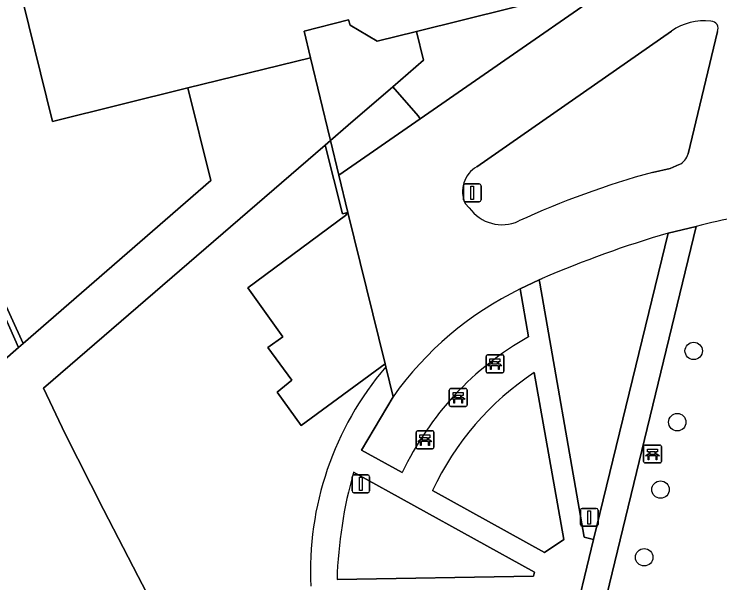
# Model space of a CAD drawing. Extents: x 159674 to 160531, y 382172 to 382904.
# Drawn here: x 159903.78 to 159943.41, y 382499.64 to 382531.57 of the extents above; entities that cross this region are included whole.
import ezdxf

# ---------------------------------------------------------------- set-up
doc = ezdxf.new("R2010")
doc.units = 0
for name, color, linetype in [('IMGEO_Bank', 7, 'Continuous'), ('IMGEO_Boom', 7, 'Continuous'), ('IMGEO_Groenvoorziening', 7, 'Continuous'), ('IMGEO_Lichtmast', 7, 'Continuous'), ('IMGEO_Muur', 7, 'Continuous'), ('IMGEO_Pand', 7, 'Continuous'), ('IMGEO_Parkeervlak_open', 7, 'Continuous'), ('IMGEO_Rijbaan_lokaal_open', 7, 'Continuous'), ('IMGEO_Voetpad_gesloten', 7, 'Continuous'), ('IMGEO_Voetpad_halfverhard', 7, 'Continuous'), ('IMGEO_Voetpad_open', 7, 'Continuous')]:
    doc.layers.add(name, color=color, linetype=linetype)

msp = doc.modelspace()

# ---------------------------------------------------------------- linework, layer by layer
at = {"layer": 'IMGEO_Bank'}
for p, q in [((159930.279, 382511.513), (159930.279, 382512.354)), ((159930.279, 382512.354), (159930.279, 382511.513)), ((159930.354, 382512.438), (159931.195, 382512.438)), ((159931.195, 382512.438), (159930.354, 382512.438)), ((159931.279, 382512.363), (159931.279, 382511.522)), ((159931.279, 382511.522), (159931.279, 382512.363)), ((159930.588, 382511.944), (159930.588, 382512.05)), ((159930.632, 382512.05), (159930.632, 382511.944)), ((159930.92, 382512.056), (159930.638, 382512.056)), ((159930.638, 382511.938), (159930.92, 382511.938)), ((159930.926, 382511.944), (159930.926, 382512.05)), ((159930.97, 382512.05), (159930.97, 382511.944)), ((159930.976, 382511.836), (159930.583, 382511.836)), ((159931.204, 382511.438), (159930.363, 382511.438)), ((159930.363, 382511.438), (159931.204, 382511.438)), ((159928.215, 382509.625), (159928.215, 382510.466)), ((159928.215, 382510.466), (159928.215, 382509.625)), ((159928.29, 382510.55), (159929.131, 382510.55)), ((159929.131, 382510.55), (159928.29, 382510.55)), ((159929.215, 382510.475), (159929.215, 382509.634)), ((159929.215, 382509.634), (159929.215, 382510.475)), ((159928.912, 382509.948), (159928.519, 382509.948)), ((159928.524, 382510.056), (159928.524, 382510.162)), ((159928.568, 382510.162), (159928.568, 382510.056)), ((159928.856, 382510.168), (159928.574, 382510.168)), ((159928.574, 382510.05), (159928.856, 382510.05)), ((159928.862, 382510.056), (159928.862, 382510.162)), ((159928.906, 382510.162), (159928.906, 382510.056)), ((159929.14, 382509.55), (159928.299, 382509.55)), ((159928.299, 382509.55), (159929.14, 382509.55)), ((159926.349, 382507.249), (159926.349, 382508.09)), ((159926.349, 382508.09), (159926.349, 382507.249)), ((159926.424, 382508.174), (159927.265, 382508.174)), ((159927.265, 382508.174), (159926.424, 382508.174)), ((159927.349, 382508.099), (159927.349, 382507.258)), ((159927.349, 382507.258), (159927.349, 382508.099)), ((159927.046, 382507.572), (159926.653, 382507.572)), ((159926.658, 382507.68), (159926.658, 382507.786)), ((159926.702, 382507.786), (159926.702, 382507.68)), ((159926.99, 382507.792), (159926.708, 382507.792)), ((159926.708, 382507.674), (159926.99, 382507.674)), ((159926.996, 382507.68), (159926.996, 382507.786)), ((159927.04, 382507.786), (159927.04, 382507.68)), ((159927.274, 382507.174), (159926.433, 382507.174)), ((159926.433, 382507.174), (159927.274, 382507.174)), ((159939.125, 382506.45), (159939.125, 382507.291)), ((159939.125, 382507.291), (159939.125, 382506.45)), ((159939.2, 382507.375), (159940.041, 382507.375)), ((159940.041, 382507.375), (159939.2, 382507.375)), ((159940.125, 382507.3), (159940.125, 382506.459)), ((159940.125, 382506.459), (159940.125, 382507.3)), ((159939.822, 382506.773), (159939.429, 382506.773)), ((159939.434, 382506.881), (159939.434, 382506.987)), ((159939.478, 382506.987), (159939.478, 382506.881)), ((159939.766, 382506.993), (159939.484, 382506.993)), ((159939.484, 382506.875), (159939.766, 382506.875)), ((159939.772, 382506.881), (159939.772, 382506.987)), ((159939.816, 382506.987), (159939.816, 382506.881)), ((159940.05, 382506.375), (159939.209, 382506.375)), ((159939.209, 382506.375), (159940.05, 382506.375))]:
    msp.add_line(p, q, dxfattribs=at)
for points in [[(159930.526, 382511.836), (159930.384, 382511.836), (159930.496, 382511.938), (159930.582, 382511.938)], [(159930.582, 382512.056), (159930.496, 382512.056), (159930.496, 382512.217), (159931.059, 382512.217), (159931.059, 382512.056), (159930.976, 382512.056)], [(159930.976, 382511.938), (159931.059, 382511.938), (159931.171, 382511.836), (159931.032, 382511.836)], [(159930.576, 382511.829), (159930.576, 382511.622), (159930.533, 382511.622), (159930.533, 382511.829)], [(159931.026, 382511.829), (159931.026, 382511.622), (159930.982, 382511.622), (159930.982, 382511.829)], [(159928.518, 382510.168), (159928.432, 382510.168), (159928.432, 382510.329), (159928.995, 382510.329), (159928.995, 382510.168), (159928.912, 382510.168)], [(159928.462, 382509.948), (159928.32, 382509.948), (159928.432, 382510.05), (159928.518, 382510.05)], [(159928.512, 382509.941), (159928.512, 382509.734), (159928.469, 382509.734), (159928.469, 382509.941)], [(159928.912, 382510.05), (159928.995, 382510.05), (159929.107, 382509.948), (159928.968, 382509.948)], [(159928.962, 382509.941), (159928.962, 382509.734), (159928.918, 382509.734), (159928.918, 382509.941)], [(159926.652, 382507.792), (159926.566, 382507.792), (159926.566, 382507.953), (159927.129, 382507.953), (159927.129, 382507.792), (159927.046, 382507.792)], [(159926.596, 382507.572), (159926.454, 382507.572), (159926.566, 382507.674), (159926.652, 382507.674)], [(159926.646, 382507.565), (159926.646, 382507.358), (159926.603, 382507.358), (159926.603, 382507.565)], [(159927.046, 382507.674), (159927.129, 382507.674), (159927.241, 382507.572), (159927.102, 382507.572)], [(159927.096, 382507.565), (159927.096, 382507.358), (159927.052, 382507.358), (159927.052, 382507.565)], [(159939.428, 382506.993), (159939.342, 382506.993), (159939.342, 382507.154), (159939.905, 382507.154), (159939.905, 382506.993), (159939.822, 382506.993)], [(159939.372, 382506.773), (159939.23, 382506.773), (159939.342, 382506.875), (159939.428, 382506.875)], [(159939.422, 382506.766), (159939.422, 382506.559), (159939.379, 382506.559), (159939.379, 382506.766)], [(159939.822, 382506.875), (159939.905, 382506.875), (159940.017, 382506.773), (159939.878, 382506.773)], [(159939.872, 382506.766), (159939.872, 382506.559), (159939.828, 382506.559), (159939.828, 382506.766)]]:
    msp.add_lwpolyline(points, dxfattribs=at)
for centre, radius, start, end in [((159930.357, 382512.36), 0.0779, 92.4484, 184.2845), ((159930.357, 382512.36), 0.0779, 92.4484, 184.2845), ((159931.201, 382512.36), 0.0779, 2.4484, 94.2845), ((159931.201, 382512.36), 0.0779, 2.4484, 94.2845), ((159930.581, 382512.049), 0.00671, 2.8957, 87.1043), ((159930.581, 382511.945), 0.00671, 272.8957, 357.1043), ((159930.638, 382512.049), 0.00671, 92.8957, 177.1043), ((159930.638, 382511.945), 0.00671, 182.8957, 267.1043), ((159930.92, 382512.049), 0.00671, 2.8957, 87.1043), ((159930.92, 382511.945), 0.00671, 272.8957, 357.1043), ((159930.977, 382512.049), 0.00671, 92.8957, 177.1043), ((159930.977, 382511.945), 0.00671, 182.8957, 267.1043), ((159930.357, 382511.516), 0.0779, 182.4484, 274.2845), ((159930.357, 382511.516), 0.0779, 182.4484, 274.2845), ((159930.526, 382511.829), 0.00671, 2.8957, 87.1043), ((159930.583, 382511.829), 0.00671, 92.8957, 177.1043), ((159930.975, 382511.829), 0.00671, 2.8957, 87.1043), ((159931.032, 382511.829), 0.00671, 92.8957, 177.1043), ((159931.201, 382511.516), 0.0779, 272.4484, 4.2845), ((159931.201, 382511.516), 0.0779, 272.4484, 4.2845), ((159928.293, 382510.472), 0.0779, 92.4484, 184.2845), ((159928.293, 382510.472), 0.0779, 92.4484, 184.2845), ((159929.137, 382510.472), 0.0779, 2.4484, 94.2845), ((159929.137, 382510.472), 0.0779, 2.4484, 94.2845), ((159928.462, 382509.941), 0.00671, 2.8957, 87.1043), ((159928.519, 382509.941), 0.00671, 92.8957, 177.1043), ((159928.517, 382510.161), 0.00671, 2.8957, 87.1043), ((159928.517, 382510.057), 0.00671, 272.8957, 357.1043), ((159928.574, 382510.161), 0.00671, 92.8957, 177.1043), ((159928.574, 382510.057), 0.00671, 182.8957, 267.1043), ((159928.856, 382510.161), 0.00671, 2.8957, 87.1043), ((159928.856, 382510.057), 0.00671, 272.8957, 357.1043), ((159928.913, 382510.161), 0.00671, 92.8957, 177.1043), ((159928.913, 382510.057), 0.00671, 182.8957, 267.1043), ((159928.911, 382509.941), 0.00671, 2.8957, 87.1043), ((159928.968, 382509.941), 0.00671, 92.8957, 177.1043), ((159928.293, 382509.628), 0.0779, 182.4484, 274.2845), ((159928.293, 382509.628), 0.0779, 182.4484, 274.2845), ((159929.137, 382509.628), 0.0779, 272.4484, 4.2845), ((159929.137, 382509.628), 0.0779, 272.4484, 4.2845), ((159926.427, 382508.096), 0.0779, 92.4484, 184.2845), ((159926.427, 382508.096), 0.0779, 92.4484, 184.2845), ((159927.271, 382508.096), 0.0779, 2.4484, 94.2845), ((159927.271, 382508.096), 0.0779, 2.4484, 94.2845), ((159926.596, 382507.565), 0.00671, 2.8957, 87.1043), ((159926.653, 382507.565), 0.00671, 92.8957, 177.1043), ((159926.651, 382507.785), 0.00671, 2.8957, 87.1043), ((159926.651, 382507.681), 0.00671, 272.8957, 357.1043), ((159926.708, 382507.785), 0.00671, 92.8957, 177.1043), ((159926.708, 382507.681), 0.00671, 182.8957, 267.1043), ((159926.99, 382507.785), 0.00671, 2.8957, 87.1043), ((159926.99, 382507.681), 0.00671, 272.8957, 357.1043), ((159927.047, 382507.785), 0.00671, 92.8957, 177.1043), ((159927.047, 382507.681), 0.00671, 182.8957, 267.1043), ((159927.045, 382507.565), 0.00671, 2.8957, 87.1043), ((159927.102, 382507.565), 0.00671, 92.8957, 177.1043), ((159926.427, 382507.252), 0.0779, 182.4484, 274.2845), ((159926.427, 382507.252), 0.0779, 182.4484, 274.2845), ((159927.271, 382507.252), 0.0779, 272.4484, 4.2845), ((159927.271, 382507.252), 0.0779, 272.4484, 4.2845), ((159939.203, 382507.297), 0.0779, 92.4484, 184.2845), ((159939.203, 382507.297), 0.0779, 92.4484, 184.2845), ((159940.047, 382507.297), 0.0779, 2.4484, 94.2845), ((159940.047, 382507.297), 0.0779, 2.4484, 94.2845), ((159939.372, 382506.766), 0.00671, 2.8957, 87.1043), ((159939.429, 382506.766), 0.00671, 92.8957, 177.1043), ((159939.427, 382506.986), 0.00671, 2.8957, 87.1043), ((159939.427, 382506.882), 0.00671, 272.8957, 357.1043), ((159939.484, 382506.986), 0.00671, 92.8957, 177.1043), ((159939.484, 382506.882), 0.00671, 182.8957, 267.1043), ((159939.766, 382506.986), 0.00671, 2.8957, 87.1043), ((159939.766, 382506.882), 0.00671, 272.8957, 357.1043), ((159939.823, 382506.986), 0.00671, 92.8957, 177.1043), ((159939.823, 382506.882), 0.00671, 182.8957, 267.1043), ((159939.821, 382506.766), 0.00671, 2.8957, 87.1043), ((159939.878, 382506.766), 0.00671, 92.8957, 177.1043), ((159939.203, 382506.453), 0.0779, 182.4484, 274.2845), ((159939.203, 382506.453), 0.0779, 182.4484, 274.2845), ((159940.047, 382506.453), 0.0779, 272.4484, 4.2845), ((159940.047, 382506.453), 0.0779, 272.4484, 4.2845)]:
    msp.add_arc(centre, radius, start, end, dxfattribs=at)
at = {"layer": 'IMGEO_Boom'}
for centre in [(159941.941, 382512.665), (159941.019, 382508.664), (159940.078, 382504.88), (159939.161, 382501.079)]:
    msp.add_circle(centre, 0.489, dxfattribs=at)
at = {"layer": 'IMGEO_Groenvoorziening'}
for points in [[(159980.004, 382506.21), (159980.046, 382506.232), (159978.289, 382508.843), (159949.827, 382551.13), (159933.646, 382575.17), (159917.96, 382564.758), (159869.208, 382531.887), (159880.26, 382515.336), (159889.716, 382521.693), (159890.836, 382520.036), (159894.511, 382522.543), (159897.005, 382518.852), (159900.998, 382512.915), (159902.176, 382511.239), (159904.024, 382512.862), (159902.751, 382515.705), (159903.04, 382515.839), (159904.282, 382513.075), (159914.819, 382522.233), (159913.541, 382527.426), (159905.931, 382525.551), (159900.248, 382548.566)], [(159936.416, 382538.508), (159932.072, 382537.41), (159931.371, 382537.233), (159932.631, 382532.142), (159931.647, 382531.9), (159926.375, 382530.601), (159926.774, 382528.981), (159925.039, 382527.485), (159926.475, 382525.854), (159926.578, 382525.701), (159941.385, 382535.97)], [(159940.695, 382530.62), (159929.768, 382523.008)], [(159941.632, 382523.734), (159943.27, 382530.589)], [(159924.65, 382511.762), (159924.607, 382511.937), (159919.904, 382508.479), (159918.556, 382510.349), (159919.374, 382511.017), (159918.031, 382512.848), (159918.862, 382513.461), (159916.912, 382516.206), (159922.395, 382520.266), (159922.516, 382520.439), (159922.21, 382520.359), (159921.255, 382524.225), (159905.429, 382510.573), (159906.654, 382508.016), (159908.792, 382503.757), (159910.743, 382500), (159911.188, 382499.142), (159913.789, 382494.394), (159916.043, 382490.496), (159918.836, 382485.861), (159920.894, 382482.597), (159924.587, 382477.025)], [(159939.624, 382522.688), (159940.611, 382522.909), (159941.125, 382523.127)], [(159929.115, 382520.932), (159929.332, 382520.701)], [(159942.071, 382519.651), (159933.391, 382483.848), (159945.842, 382481.317), (159945.602, 382485.361), (159945.579, 382487.312), (159946.812, 382520.597)], [(159933.437, 382516.733), (159933.259, 382516.657), (159933.292, 382516.47), (159935.782, 382502.215), (159936.306, 382502.078), (159940.505, 382519.281)], [(159932.668, 382513.461), (159932.199, 382516.144)], [(159927.273, 382504.821), (159933.57, 382501.35), (159934.648, 382502.082), (159932.991, 382511.444)], [(159925.06, 382510.086), (159923.279, 382507.097), (159925.578, 382505.839)], [(159932.995, 382500.249), (159922.836, 382505.851)], [(159921.911, 382499.834), (159932.952, 382500.023), (159932.995, 382500.249)]]:
    msp.add_lwpolyline(points, dxfattribs=at)
for centre, radius, start, end in [((159942.517, 382528.015), 3.179, 82.998, 124.9646), ((159942.915, 382530.771), 0.399, 332.8517, 91.5659), ((159940.735, 382523.968), 0.927, 294.8878, 345.3712), ((159930.545, 382521.623), 1.588, 119.2846, 205.7937), ((159953.082, 382473.953), 50.559, 105.4379, 114.5026), ((159931.169, 382522.003), 2.251, 215.3161, 294.8159), ((159953.221, 382476.125), 44.931, 98.2005, 104.3683), ((159958.353, 382458.696), 63.159, 106.41424, 113.23402), ((159940.468, 382499.164), 18.887, 115.9656, 144.6688), ((159941.126, 382498.485), 17.2, 119.4561, 154.6858), ((159938.036, 382500.309), 17.617, 139.4492, 182.7981), ((159941.781, 382498.075), 16, 123.3258, 155.0626), ((159947.163, 382499.032), 25.265, 164.3406, 178.1799)]:
    msp.add_arc(centre, radius, start, end, dxfattribs=at)
at = {"layer": 'IMGEO_Lichtmast'}
for p, q in [((159929.012, 382521.138), (159929.012, 382521.938)), ((159929.012, 382521.938), (159929.012, 382521.138)), ((159929.112, 382522.038), (159929.902, 382522.038)), ((159929.902, 382522.038), (159929.112, 382522.038)), ((159930.002, 382521.938), (159930.002, 382521.138)), ((159930.002, 382521.138), (159930.002, 382521.938)), ((159929.902, 382521.038), (159929.112, 382521.038)), ((159929.112, 382521.038), (159929.902, 382521.038)), ((159922.754, 382504.803), (159922.754, 382505.603)), ((159922.754, 382505.603), (159922.754, 382504.803)), ((159922.854, 382505.703), (159923.644, 382505.703)), ((159923.644, 382505.703), (159922.854, 382505.703)), ((159923.744, 382505.603), (159923.744, 382504.803)), ((159923.744, 382504.803), (159923.744, 382505.603)), ((159923.644, 382504.703), (159922.854, 382504.703)), ((159922.854, 382504.703), (159923.644, 382504.703)), ((159935.58, 382502.92), (159935.58, 382503.72)), ((159935.58, 382503.72), (159935.58, 382502.92)), ((159935.68, 382503.82), (159936.47, 382503.82)), ((159936.47, 382503.82), (159935.68, 382503.82)), ((159936.57, 382503.72), (159936.57, 382502.92)), ((159936.57, 382502.92), (159936.57, 382503.72)), ((159936.47, 382502.82), (159935.68, 382502.82)), ((159935.68, 382502.82), (159936.47, 382502.82))]:
    msp.add_line(p, q, dxfattribs=at)
for points in [[(159929.432, 382521.913), (159929.582, 382521.913), (159929.582, 382521.163), (159929.432, 382521.163), (159929.432, 382521.913)], [(159923.174, 382505.578), (159923.324, 382505.578), (159923.324, 382504.828), (159923.174, 382504.828), (159923.174, 382505.578)], [(159936, 382503.695), (159936.15, 382503.695), (159936.15, 382502.945), (159936, 382502.945), (159936, 382503.695)]]:
    msp.add_lwpolyline(points, dxfattribs=at)
for centre, start, end in [((159929.112, 382521.938), 90, 180), ((159929.112, 382521.938), 90, 180), ((159929.902, 382521.938), 0, 90), ((159929.902, 382521.938), 360, 90), ((159929.112, 382521.138), 180, 270), ((159929.112, 382521.138), 180, 270), ((159929.902, 382521.138), 270, 0), ((159929.902, 382521.138), 270, 0), ((159922.854, 382505.603), 90, 180), ((159922.854, 382505.603), 90, 180), ((159923.644, 382505.603), 0, 90), ((159923.644, 382505.603), 360, 90), ((159922.854, 382504.803), 180, 270), ((159922.854, 382504.803), 180, 270), ((159923.644, 382504.803), 270, 0), ((159923.644, 382504.803), 270, 0), ((159935.68, 382503.72), 90, 180), ((159935.68, 382503.72), 90, 180), ((159936.47, 382503.72), 0, 90), ((159936.47, 382503.72), 360, 90), ((159935.68, 382502.92), 180, 270), ((159935.68, 382502.92), 180, 270), ((159936.47, 382502.92), 270, 0), ((159936.47, 382502.92), 270, 0)]:
    msp.add_arc(centre, 0.1, start, end, dxfattribs=at)
at = {"layer": 'IMGEO_Muur'}
for points in [[(159922.011, 382522.534), (159921.544, 382524.474), (159921.255, 382524.225), (159922.21, 382520.359), (159922.516, 382520.439)], [(159904.282, 382513.075), (159903.04, 382515.839), (159902.751, 382515.705), (159904.024, 382512.862)]]:
    msp.add_lwpolyline(points, close=True, dxfattribs=at)
at = {"layer": 'IMGEO_Pand'}
msp.add_lwpolyline([(159930.032, 382542.611), (159929.987, 382542.807), (159926.933, 382555.161), (159911.959, 382551.463), (159911.785, 382552.16), (159908.021, 382551.234), (159908.187, 382550.533), (159900.248, 382548.566), (159905.931, 382525.551), (159913.541, 382527.426), (159920.424, 382529.122), (159920.065, 382530.611), (159922.552, 382531.26), (159922.651, 382530.951), (159924.16, 382530.055), (159926.375, 382530.601), (159931.647, 382531.9), (159932.631, 382532.142), (159931.371, 382537.233), (159931.323, 382537.434)], close=True, dxfattribs=at)
msp.add_lwpolyline([(159929.284, 382473.78), (159927.556, 382472.629), (159924.687, 382476.874), (159924.587, 382477.025), (159920.894, 382482.597), (159918.836, 382485.861), (159916.043, 382490.496), (159913.789, 382494.394), (159911.188, 382499.142), (159910.743, 382500), (159908.792, 382503.757), (159906.654, 382508.016), (159905.429, 382510.573), (159921.255, 382524.225), (159921.544, 382524.474), (159921.508, 382524.623), (159920.424, 382529.122), (159913.541, 382527.426), (159914.819, 382522.233), (159904.282, 382513.075), (159904.024, 382512.862), (159902.176, 382511.239)], dxfattribs=at)
at = {"layer": 'IMGEO_Parkeervlak_open'}
msp.add_lwpolyline([(159922.516, 382520.439), (159922.395, 382520.266), (159916.912, 382516.206), (159918.862, 382513.461), (159918.031, 382512.848), (159919.374, 382511.017), (159918.556, 382510.349), (159919.904, 382508.479), (159924.607, 382511.937)], close=True, dxfattribs=at)
at = {"layer": 'IMGEO_Rijbaan_lokaal_open'}
for points in [[(159941.385, 382535.97), (159926.578, 382525.701), (159922.011, 382522.534), (159922.516, 382520.439), (159924.607, 382511.937), (159924.65, 382511.762), (159925.06, 382510.086)], [(159929.768, 382523.008), (159940.695, 382530.62)], [(159943.27, 382530.589), (159941.632, 382523.734)], [(159941.125, 382523.127), (159940.611, 382522.909), (159939.624, 382522.688)], [(159929.332, 382520.701), (159929.115, 382520.932)], [(159940.505, 382519.281), (159942.071, 382519.651)], [(159932.199, 382516.144), (159933.259, 382516.657), (159933.437, 382516.733)]]:
    msp.add_lwpolyline(points, dxfattribs=at)
for centre, radius, start, end in [((159942.517, 382528.015), 3.179, 82.998, 124.9646), ((159942.915, 382530.771), 0.399, 332.8517, 91.5659), ((159940.735, 382523.968), 0.927, 294.8878, 345.3712), ((159930.545, 382521.623), 1.588, 119.2846, 205.7937), ((159953.082, 382473.953), 50.559, 105.4379, 114.5026), ((159931.169, 382522.003), 2.251, 215.3161, 294.8159), ((159953.221, 382476.125), 44.931, 98.2005, 104.3683), ((159958.353, 382458.696), 63.159, 106.41424, 113.23402), ((159940.468, 382499.164), 18.887, 115.9656, 144.6688)]:
    msp.add_arc(centre, radius, start, end, dxfattribs=at)
at = {"layer": 'IMGEO_Voetpad_gesloten'}
msp.add_lwpolyline([(159952.353, 382481.014), (159953.953, 382482.094), (159953.275, 382483.094), (159947.291, 382482.795), (159947.091, 382485.74), (159948.327, 382520.678), (159946.812, 382520.597), (159945.579, 382487.312), (159945.602, 382485.361), (159945.842, 382481.317), (159933.391, 382483.848), (159942.071, 382519.651), (159940.505, 382519.281), (159936.306, 382502.078), (159935.066, 382496.883), (159931.026, 382480.571), (159930.626, 382479.087), (159929.284, 382473.78), (159929.473, 382473.906), (159946.417, 382448.7), (159950.212, 382451.214)], dxfattribs=at)
at = {"layer": 'IMGEO_Voetpad_halfverhard'}
for points in [[(159936.306, 382502.078), (159935.782, 382502.215), (159933.292, 382516.47), (159933.259, 382516.657), (159932.199, 382516.144), (159932.668, 382513.461)], [(159925.578, 382505.839), (159923.279, 382507.097), (159925.06, 382510.086), (159924.65, 382511.762)], [(159932.991, 382511.444), (159934.648, 382502.082), (159933.57, 382501.35), (159927.273, 382504.821)], [(159922.836, 382505.851), (159932.995, 382500.249)], [(159925.684, 382484.461), (159934.599, 382497.017), (159935.066, 382496.883), (159936.306, 382502.078)], [(159932.995, 382500.249), (159932.952, 382500.023), (159921.911, 382499.834)]]:
    msp.add_lwpolyline(points, dxfattribs=at)
for centre, radius, start, end in [((159941.126, 382498.485), 17.2, 119.4561, 154.6858), ((159938.036, 382500.309), 17.617, 139.4492, 182.7981), ((159941.781, 382498.075), 16, 123.3258, 155.0626), ((159947.163, 382499.032), 25.265, 164.3406, 178.1799)]:
    msp.add_arc(centre, radius, start, end, dxfattribs=at)
at = {"layer": 'IMGEO_Voetpad_open'}
for points in [[(159926.375, 382530.601), (159924.16, 382530.055), (159922.651, 382530.951), (159922.552, 382531.26), (159920.065, 382530.611), (159920.424, 382529.122), (159921.508, 382524.623), (159921.544, 382524.474), (159922.539, 382525.331), (159925.039, 382527.485), (159926.774, 382528.981)], [(159926.578, 382525.701), (159926.475, 382525.854), (159925.039, 382527.485), (159922.539, 382525.331), (159921.544, 382524.474), (159922.011, 382522.534)]]:
    msp.add_lwpolyline(points, close=True, dxfattribs=at)

doc.saveas('drawing.dxf')
